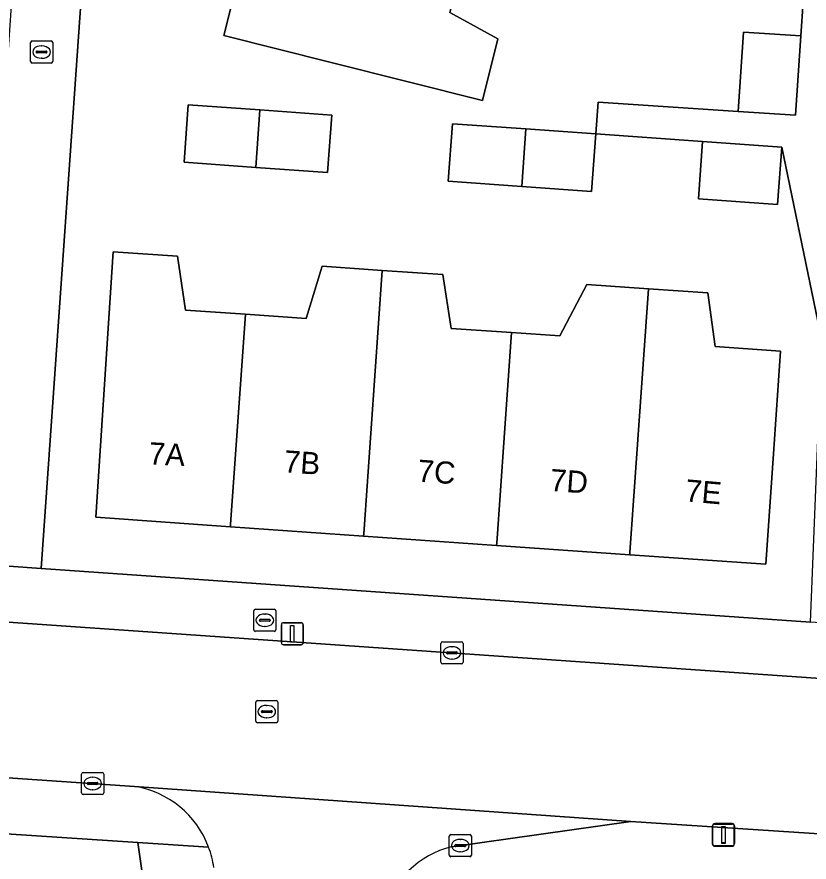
# Model space of a CAD drawing. Extents: x 159053 to 160042, y 380449 to 381423.
# Drawn here: x 159362.58 to 159398.39, y 381120.32 to 381158.52 of the extents above; entities that cross this region are included whole.
import ezdxf

# ---------------------------------------------------------------- set-up
doc = ezdxf.new("R2010")
doc.units = 0
for name, color, linetype in [('IMGEO_Brandkraan', 7, 'Continuous'), ('IMGEO_Erf', 7, 'Continuous'), ('IMGEO_Kolk', 7, 'Continuous'), ('IMGEO_Lichtmast', 7, 'Continuous'), ('IMGEO_Pand', 7, 'Continuous'), ('IMGEO_Pand_nummerreeks', 7, 'Continuous'), ('IMGEO_Rijbaan_lokaal_open', 7, 'Continuous'), ('IMGEO_Rioolput', 7, 'Continuous'), ('IMGEO_Voetpad_open', 7, 'Continuous')]:
    doc.layers.add(name, color=color, linetype=linetype)

msp = doc.modelspace()

# ---------------------------------------------------------------- linework, layer by layer
at = {"layer": 'IMGEO_Brandkraan'}
for p, q in [((159373.29, 381130.821), (159373.29, 381131.673)), ((159373.365, 381131.747), (159374.217, 381131.747)), ((159373.778, 381131.527), (159373.803, 381131.527)), ((159374.291, 381131.673), (159374.291, 381130.821)), ((159373.549, 381131.241), (159373.549, 381131.253)), ((159373.987, 381131.204), (159373.589, 381131.204)), ((159373.592, 381131.29), (159373.99, 381131.29)), ((159374.033, 381131.253), (159374.033, 381131.241)), ((159373.801, 381130.967), (159373.776, 381130.967)), ((159374.217, 381130.747), (159373.365, 381130.747))]:
    msp.add_line(p, q, dxfattribs=at)
for points in [[(159373.29, 381130.821), (159373.29, 381131.673)], [(159373.365, 381131.747), (159374.217, 381131.747)], [(159374.291, 381131.673), (159374.291, 381130.821)], [(159374.217, 381130.747), (159373.365, 381130.747)]]:
    msp.add_lwpolyline(points, dxfattribs=at)
for centre, radius, start, end in [((159373.367, 381131.671), 0.0765, 91.552, 178.448), ((159373.367, 381131.671), 0.0765, 91.552, 178.448), ((159374.215, 381131.671), 0.0765, 1.552, 88.448), ((159374.215, 381131.671), 0.0765, 1.552, 88.448), ((159373.589, 381131.25), 0.0403, 85.8775, 175.7526), ((159373.586, 381131.24), 0.0366, 178.938, 274.7102), ((159373.99, 381131.247), 0.043, 264.8664, 352.4533), ((159373.994, 381131.252), 0.0386, 1.7309, 96.639), ((159373.367, 381130.823), 0.0765, 181.552, 268.448), ((159373.367, 381130.823), 0.0765, 181.552, 268.448), ((159374.215, 381130.823), 0.0765, 271.552, 358.448), ((159374.215, 381130.823), 0.0765, 271.552, 358.448)]:
    msp.add_arc(centre, radius, start, end, dxfattribs=at)
for centre, major_axis, ratio, start_param, end_param in [((159373.777, 381131.247), (-0.387, 0.002), 0.722429, 4.712389, 7.853982), ((159373.802, 381131.247), (-0.39, 0.002), 0.717154, 1.570796, 4.712389)]:
    msp.add_ellipse(centre, major_axis=major_axis, ratio=ratio, start_param=start_param, end_param=end_param, dxfattribs=at)
at = {"layer": 'IMGEO_Erf'}
for points in [[(159395.856, 381164.312), (159396.06, 381167.421), (159398.657, 381167.233), (159399.325, 381177.147), (159374.158, 381178.842), (159370.465, 381164.045), (159365.639, 381161.495), (159363.677, 381133.592), (159398.457, 381131.162), (159398.959, 381143.89), (159397.15, 381152.623), (159396.964, 381150.031), (159393.385, 381150.287), (159393.57, 381152.879), (159388.745, 381153.224), (159388.848, 381154.667), (159395.186, 381154.243), (159395.426, 381157.83), (159398.017, 381157.657), (159398.223, 381160.746), (159395.633, 381160.919)], [(159383.622, 381154.731), (159376.783, 381156.453), (159371.934, 381157.674), (159373.461, 381163.737), (159374.933, 381169.581), (159376.412, 381175.454), (159385.757, 381173.074), (159385.047, 381170.213), (159387.253, 381169.152), (159386.62, 381166.638), (159386.032, 381164.304), (159385.928, 381163.89), (159383.482, 381164), (159382.822, 381161.38), (159382.15, 381158.709), (159384.327, 381157.532)], [(159373.559, 381154.309), (159376.811, 381154.077), (159376.626, 381151.485), (159373.377, 381151.717), (159370.146, 381151.948), (159370.331, 381154.54)], [(159388.745, 381153.224), (159388.56, 381150.631), (159385.404, 381150.857), (159382.079, 381151.095), (159382.265, 381153.687), (159385.586, 381153.45)], [(159372.911, 381145.077), (159375.654, 381144.888), (159376.378, 381147.246), (159379.094, 381147.059), (159381.83, 381146.871), (159382.214, 381144.436), (159384.941, 381144.249), (159387.117, 381144.099), (159388.35, 381146.421), (159391.124, 381146.23), (159393.812, 381146.045), (159394.136, 381143.615), (159397.102, 381143.411), (159396.782, 381138.764), (159396.438, 381133.775), (159390.28, 381134.207), (159384.266, 381134.629), (159378.252, 381135.051), (159372.237, 381135.473), (159366.145, 381135.9), (159366.932, 381147.897), (159369.838, 381147.697), (159370.202, 381145.264)], [(159359.798, 381121.745), (159360.696, 381115.69), (159361.576, 381109.755), (159362.456, 381103.82), (159363.336, 381097.885), (159364.234, 381091.828), (159372.107, 381092.995), (159368.043, 381121.201)]]:
    msp.add_lwpolyline(points, close=True, dxfattribs=at)
at = {"layer": 'IMGEO_Kolk'}
for p, q in [((159381.746, 381129.347), (159381.746, 381130.199)), ((159381.821, 381130.273), (159382.673, 381130.273)), ((159382.234, 381130.053), (159382.259, 381130.053)), ((159382.747, 381130.199), (159382.747, 381129.347)), ((159382.005, 381129.767), (159382.005, 381129.779)), ((159382.443, 381129.73), (159382.045, 381129.73)), ((159382.048, 381129.816), (159382.446, 381129.816)), ((159382.489, 381129.779), (159382.489, 381129.767)), ((159382.673, 381129.273), (159381.821, 381129.273)), ((159382.257, 381129.493), (159382.232, 381129.493)), ((159365.506, 381123.444), (159365.506, 381124.296)), ((159365.581, 381124.37), (159366.433, 381124.37)), ((159366.507, 381124.296), (159366.507, 381123.444)), ((159365.808, 381123.913), (159366.206, 381123.913)), ((159365.994, 381124.15), (159366.019, 381124.15)), ((159365.765, 381123.864), (159365.765, 381123.876)), ((159366.203, 381123.827), (159365.805, 381123.827)), ((159366.017, 381123.59), (159365.992, 381123.59)), ((159366.249, 381123.876), (159366.249, 381123.864)), ((159366.433, 381123.37), (159365.581, 381123.37)), ((159382.124, 381120.637), (159382.124, 381121.489)), ((159382.199, 381121.563), (159383.051, 381121.563)), ((159382.612, 381121.343), (159382.637, 381121.343)), ((159383.125, 381121.489), (159383.125, 381120.637)), ((159382.383, 381121.057), (159382.383, 381121.069)), ((159382.821, 381121.02), (159382.423, 381121.02)), ((159382.426, 381121.106), (159382.824, 381121.106)), ((159382.867, 381121.069), (159382.867, 381121.057)), ((159383.051, 381120.563), (159382.199, 381120.563)), ((159382.635, 381120.783), (159382.61, 381120.783))]:
    msp.add_line(p, q, dxfattribs=at)
for points in [[(159381.746, 381129.347), (159381.746, 381130.199)], [(159381.821, 381130.273), (159382.673, 381130.273)], [(159382.747, 381130.199), (159382.747, 381129.347)], [(159382.673, 381129.273), (159381.821, 381129.273)], [(159365.506, 381123.444), (159365.506, 381124.296)], [(159365.581, 381124.37), (159366.433, 381124.37)], [(159366.507, 381124.296), (159366.507, 381123.444)], [(159366.433, 381123.37), (159365.581, 381123.37)], [(159382.124, 381120.637), (159382.124, 381121.489)], [(159382.199, 381121.563), (159383.051, 381121.563)], [(159383.125, 381121.489), (159383.125, 381120.637)], [(159383.051, 381120.563), (159382.199, 381120.563)]]:
    msp.add_lwpolyline(points, dxfattribs=at)
for centre, radius, start, end in [((159381.823, 381130.197), 0.0765, 91.552, 178.448), ((159381.823, 381130.197), 0.0765, 91.552, 178.448), ((159382.671, 381130.197), 0.0765, 1.552, 88.448), ((159382.671, 381130.197), 0.0765, 1.552, 88.448), ((159382.045, 381129.776), 0.0403, 85.8775, 175.7526), ((159382.042, 381129.766), 0.0366, 178.938, 274.7102), ((159382.446, 381129.773), 0.043, 264.8664, 352.4533), ((159382.45, 381129.778), 0.0386, 1.7309, 96.639), ((159381.823, 381129.349), 0.0765, 181.552, 268.448), ((159381.823, 381129.349), 0.0765, 181.552, 268.448), ((159382.671, 381129.349), 0.0765, 271.552, 358.448), ((159382.671, 381129.349), 0.0765, 271.552, 358.448), ((159365.583, 381124.294), 0.0765, 91.552, 178.448), ((159365.583, 381124.294), 0.0765, 91.552, 178.448), ((159366.431, 381124.294), 0.0765, 1.552, 88.448), ((159366.431, 381124.294), 0.0765, 1.552, 88.448), ((159365.805, 381123.873), 0.0403, 85.8775, 175.7526), ((159366.21, 381123.875), 0.0386, 1.7309, 96.639), ((159365.802, 381123.863), 0.0366, 178.938, 274.7102), ((159366.206, 381123.87), 0.043, 264.8664, 352.4533), ((159365.583, 381123.446), 0.0765, 181.552, 268.448), ((159365.583, 381123.446), 0.0765, 181.552, 268.448), ((159366.431, 381123.446), 0.0765, 271.552, 358.448), ((159366.431, 381123.446), 0.0765, 271.552, 358.448), ((159382.201, 381121.487), 0.0765, 91.552, 178.448), ((159382.201, 381121.487), 0.0765, 91.552, 178.448), ((159383.049, 381121.487), 0.0765, 1.552, 88.448), ((159383.049, 381121.487), 0.0765, 1.552, 88.448), ((159382.423, 381121.066), 0.0403, 85.8775, 175.7526), ((159382.42, 381121.056), 0.0366, 178.938, 274.7102), ((159382.824, 381121.063), 0.043, 264.8664, 352.4533), ((159382.828, 381121.068), 0.0386, 1.7309, 96.639), ((159382.201, 381120.639), 0.0765, 181.552, 268.448), ((159382.201, 381120.639), 0.0765, 181.552, 268.448), ((159383.049, 381120.639), 0.0765, 271.552, 358.448), ((159383.049, 381120.639), 0.0765, 271.552, 358.448)]:
    msp.add_arc(centre, radius, start, end, dxfattribs=at)
for centre, major_axis, ratio, start_param, end_param in [((159382.233, 381129.773), (-0.387, 0.002), 0.722429, 4.712389, 7.853982), ((159382.258, 381129.773), (-0.39, 0.002), 0.717154, 1.570796, 4.712389), ((159365.993, 381123.87), (-0.387, 0.002), 0.722429, 4.712389, 7.853982), ((159366.018, 381123.87), (-0.39, 0.002), 0.717154, 1.570796, 4.712389), ((159382.611, 381121.063), (-0.387, 0.002), 0.722429, 4.712389, 7.853982), ((159382.636, 381121.063), (-0.39, 0.002), 0.717154, 1.570796, 4.712389)]:
    msp.add_ellipse(centre, major_axis=major_axis, ratio=ratio, start_param=start_param, end_param=end_param, dxfattribs=at)
at = {"layer": 'IMGEO_Lichtmast'}
for p, q in [((159374.536, 381130.238), (159374.536, 381131.038)), ((159374.536, 381131.038), (159374.536, 381130.238)), ((159374.636, 381131.138), (159375.426, 381131.138)), ((159375.426, 381131.138), (159374.636, 381131.138)), ((159375.526, 381131.038), (159375.526, 381130.238)), ((159375.526, 381130.238), (159375.526, 381131.038)), ((159375.426, 381130.138), (159374.636, 381130.138)), ((159374.636, 381130.138), (159375.426, 381130.138)), ((159394.119, 381122.033), (159394.909, 381122.033)), ((159394.909, 381122.033), (159394.119, 381122.033)), ((159394.124, 381122.057), (159394.914, 381122.057)), ((159394.914, 381122.057), (159394.124, 381122.057)), ((159394.019, 381121.133), (159394.019, 381121.933)), ((159394.019, 381121.933), (159394.019, 381121.133)), ((159394.024, 381121.157), (159394.024, 381121.957)), ((159394.024, 381121.957), (159394.024, 381121.157)), ((159395.009, 381121.933), (159395.009, 381121.133)), ((159395.009, 381121.133), (159395.009, 381121.933)), ((159395.014, 381121.957), (159395.014, 381121.157)), ((159395.014, 381121.157), (159395.014, 381121.957)), ((159394.909, 381121.033), (159394.119, 381121.033)), ((159394.119, 381121.033), (159394.909, 381121.033)), ((159394.914, 381121.057), (159394.124, 381121.057)), ((159394.124, 381121.057), (159394.914, 381121.057))]:
    msp.add_line(p, q, dxfattribs=at)
for points in [[(159374.956, 381131.013), (159375.106, 381131.013), (159375.106, 381130.263), (159374.956, 381130.263), (159374.956, 381131.013)], [(159394.439, 381121.908), (159394.589, 381121.908), (159394.589, 381121.158), (159394.439, 381121.158), (159394.439, 381121.908)], [(159394.444, 381121.932), (159394.594, 381121.932), (159394.594, 381121.182), (159394.444, 381121.182), (159394.444, 381121.932)]]:
    msp.add_lwpolyline(points, dxfattribs=at)
for centre, start, end in [((159374.636, 381131.038), 90, 180), ((159374.636, 381131.038), 90, 180), ((159375.426, 381131.038), 0, 90), ((159375.426, 381131.038), 360, 90), ((159374.636, 381130.238), 180, 270), ((159374.636, 381130.238), 180, 270), ((159375.426, 381130.238), 270, 0), ((159375.426, 381130.238), 270, 0), ((159394.119, 381121.933), 90, 180), ((159394.119, 381121.933), 90, 180), ((159394.124, 381121.957), 90, 180), ((159394.124, 381121.957), 90, 180), ((159394.909, 381121.933), 0, 90), ((159394.909, 381121.933), 360, 90), ((159394.914, 381121.957), 0, 90), ((159394.914, 381121.957), 360, 90), ((159394.119, 381121.133), 180, 270), ((159394.119, 381121.133), 180, 270), ((159394.124, 381121.157), 180, 270), ((159394.124, 381121.157), 180, 270), ((159394.909, 381121.133), 270, 0), ((159394.909, 381121.133), 270, 0), ((159394.914, 381121.157), 270, 0), ((159394.914, 381121.157), 270, 0)]:
    msp.add_arc(centre, 0.1, start, end, dxfattribs=at)
at = {"layer": 'IMGEO_Pand'}
for points in [[(159373.461, 381163.737), (159371.934, 381157.674), (159376.783, 381156.453), (159383.622, 381154.731), (159384.327, 381157.532), (159382.15, 381158.709), (159382.822, 381161.38)], [(159397.777, 381154.07), (159398.017, 381157.657), (159395.426, 381157.83), (159395.186, 381154.243)], [(159373.559, 381154.309), (159370.331, 381154.54), (159370.146, 381151.948), (159373.377, 381151.717)], [(159373.559, 381154.309), (159373.377, 381151.717), (159376.626, 381151.485), (159376.811, 381154.077)], [(159385.586, 381153.45), (159382.265, 381153.687), (159382.079, 381151.095), (159385.404, 381150.857)], [(159385.586, 381153.45), (159385.404, 381150.857), (159388.56, 381150.631), (159388.745, 381153.224)], [(159396.964, 381150.031), (159397.15, 381152.623), (159393.57, 381152.879), (159393.385, 381150.287)], [(159372.237, 381135.473), (159372.244, 381135.577), (159372.911, 381145.077), (159370.202, 381145.264), (159369.838, 381147.697), (159366.932, 381147.897), (159366.145, 381135.9)], [(159372.237, 381135.473), (159378.252, 381135.051), (159378.259, 381135.155), (159379.094, 381147.059), (159376.378, 381147.246), (159375.654, 381144.888), (159372.911, 381145.077), (159372.244, 381135.577)], [(159384.266, 381134.629), (159384.273, 381134.733), (159384.941, 381144.249), (159382.214, 381144.436), (159381.83, 381146.871), (159379.094, 381147.059), (159378.259, 381135.155), (159378.252, 381135.051)], [(159390.28, 381134.207), (159390.287, 381134.311), (159391.124, 381146.23), (159388.35, 381146.421), (159387.117, 381144.099), (159384.941, 381144.249), (159384.273, 381134.733), (159384.266, 381134.629)], [(159390.28, 381134.207), (159396.438, 381133.775), (159396.782, 381138.764), (159397.102, 381143.411), (159394.136, 381143.615), (159393.812, 381146.045), (159391.124, 381146.23), (159390.287, 381134.311)]]:
    msp.add_lwpolyline(points, close=True, dxfattribs=at)
at = {"layer": 'IMGEO_Rijbaan_lokaal_open'}
msp.add_lwpolyline([(159408.675, 381127.944), (159347.843, 381132.155), (159347.425, 381125.142), (159367.896, 381123.741), (159390.325, 381122.15), (159408.288, 381120.979)], close=True, dxfattribs=at)
msp.add_lwpolyline([(159382.229, 381121.007), (159390.325, 381122.15), (159367.896, 381123.741)], dxfattribs=at)
for centre, radius, start, end in [((159367.212, 381119.488), 4.308, 20.3669, 80.8704), ((159367.251, 381119.5), 4.267, 7.6847, 20.3878), ((159383.195, 381117.006), 4.116, 103.5751, 165.642)]:
    msp.add_arc(centre, radius, start, end, dxfattribs=at)
at = {"layer": 'IMGEO_Rioolput'}
for p, q in [((159363.201, 381156.502), (159363.201, 381157.354)), ((159363.276, 381157.428), (159364.128, 381157.428)), ((159363.689, 381157.208), (159363.714, 381157.208)), ((159364.202, 381157.354), (159364.202, 381156.502)), ((159363.46, 381156.922), (159363.46, 381156.934)), ((159363.898, 381156.885), (159363.5, 381156.885)), ((159363.503, 381156.971), (159363.901, 381156.971)), ((159363.944, 381156.934), (159363.944, 381156.922)), ((159364.128, 381156.428), (159363.276, 381156.428)), ((159363.712, 381156.648), (159363.687, 381156.648)), ((159373.376, 381126.691), (159373.376, 381127.543)), ((159373.451, 381127.617), (159374.303, 381127.617)), ((159373.864, 381127.397), (159373.889, 381127.397)), ((159374.377, 381127.543), (159374.377, 381126.691)), ((159373.635, 381127.111), (159373.635, 381127.123)), ((159374.073, 381127.074), (159373.675, 381127.074)), ((159373.678, 381127.16), (159374.076, 381127.16)), ((159374.119, 381127.123), (159374.119, 381127.111)), ((159374.303, 381126.617), (159373.451, 381126.617)), ((159373.887, 381126.837), (159373.862, 381126.837))]:
    msp.add_line(p, q, dxfattribs=at)
for points in [[(159363.201, 381156.502), (159363.201, 381157.354)], [(159363.276, 381157.428), (159364.128, 381157.428)], [(159364.202, 381157.354), (159364.202, 381156.502)], [(159364.128, 381156.428), (159363.276, 381156.428)], [(159373.376, 381126.691), (159373.376, 381127.543)], [(159373.451, 381127.617), (159374.303, 381127.617)], [(159374.377, 381127.543), (159374.377, 381126.691)], [(159374.303, 381126.617), (159373.451, 381126.617)]]:
    msp.add_lwpolyline(points, dxfattribs=at)
for centre, radius, start, end in [((159363.278, 381157.352), 0.0765, 91.552, 178.448), ((159363.278, 381157.352), 0.0765, 91.552, 178.448), ((159364.126, 381157.352), 0.0765, 1.552, 88.448), ((159364.126, 381157.352), 0.0765, 1.552, 88.448), ((159363.5, 381156.931), 0.0403, 85.8775, 175.7526), ((159363.497, 381156.921), 0.0366, 178.938, 274.7102), ((159363.901, 381156.928), 0.043, 264.8664, 352.4533), ((159363.905, 381156.933), 0.0386, 1.7309, 96.639), ((159363.278, 381156.504), 0.0765, 181.552, 268.448), ((159363.278, 381156.504), 0.0765, 181.552, 268.448), ((159364.126, 381156.504), 0.0765, 271.552, 358.448), ((159364.126, 381156.504), 0.0765, 271.552, 358.448), ((159373.453, 381127.541), 0.0765, 91.552, 178.448), ((159373.453, 381127.541), 0.0765, 91.552, 178.448), ((159374.301, 381127.541), 0.0765, 1.552, 88.448), ((159374.301, 381127.541), 0.0765, 1.552, 88.448), ((159373.675, 381127.12), 0.0403, 85.8775, 175.7526), ((159373.672, 381127.11), 0.0366, 178.938, 274.7102), ((159374.076, 381127.117), 0.043, 264.8664, 352.4533), ((159374.08, 381127.122), 0.0386, 1.7309, 96.639), ((159373.453, 381126.693), 0.0765, 181.552, 268.448), ((159373.453, 381126.693), 0.0765, 181.552, 268.448), ((159374.301, 381126.693), 0.0765, 271.552, 358.448), ((159374.301, 381126.693), 0.0765, 271.552, 358.448)]:
    msp.add_arc(centre, radius, start, end, dxfattribs=at)
for centre, major_axis, ratio, start_param, end_param in [((159363.688, 381156.928), (-0.387, 0.002), 0.722429, 4.712389, 7.853982), ((159363.713, 381156.928), (-0.39, 0.002), 0.717154, 1.570796, 4.712389), ((159373.863, 381127.117), (-0.387, 0.002), 0.722429, 4.712389, 7.853982), ((159373.888, 381127.117), (-0.39, 0.002), 0.717154, 1.570796, 4.712389)]:
    msp.add_ellipse(centre, major_axis=major_axis, ratio=ratio, start_param=start_param, end_param=end_param, dxfattribs=at)
at = {"layer": 'IMGEO_Voetpad_open'}
msp.add_lwpolyline([(159374.158, 381178.842), (159356.901, 381179.946), (159356.805, 381178.73), (159358.373, 381164.605), (159362.5, 381161.678), (159362.169, 381156.817), (159362.043, 381154.974), (159361.392, 381145.42), (159360.782, 381137.437), (159360.526, 381133.81), (159363.677, 381133.592), (159365.639, 381161.495), (159370.465, 381164.045)], close=True, dxfattribs=at)
for points in [[(159398.223, 381160.746), (159398.017, 381157.657), (159397.777, 381154.07), (159395.186, 381154.243), (159388.848, 381154.667), (159388.745, 381153.224), (159393.57, 381152.879), (159397.15, 381152.623), (159398.959, 381143.89)], [(159363.677, 381133.592), (159360.526, 381133.81), (159336.314, 381135.476), (159334.921, 381135.568), (159330.511, 381135.86), (159322.216, 381136.408), (159320.412, 381136.566)], [(159316.193, 381134.269), (159320.6, 381133.986), (159325.192, 381133.689), (159330.073, 381133.355), (159335.084, 381133.041), (159344.386, 381132.385), (159347.843, 381132.155), (159408.675, 381127.944), (159412.055, 381127.71), (159424.078, 381126.859), (159424.259, 381129.362), (159400.049, 381131.051), (159398.457, 381131.162), (159363.677, 381133.592)], [(159367.896, 381123.741), (159347.425, 381125.142)], [(159318.09, 381122.671), (159319.552, 381122.881), (159326.952, 381123.978), (159338.721, 381123.156), (159340.268, 381123.048), (159352.216, 381122.213), (159352.462, 381120.658), (159359.798, 381121.745), (159368.043, 381121.201), (159371.251, 381120.987)], [(159430.026, 381119.52), (159428.777, 381119.532), (159411.579, 381120.723), (159408.288, 381120.979), (159390.325, 381122.15), (159382.229, 381121.007)], [(159371.251, 381120.987), (159368.043, 381121.201), (159372.107, 381092.995), (159372.706, 381088.84), (159373.296, 381085.027), (159385.752, 381000), (159388.726, 380978.358), (159388.759, 380977.514)]]:
    msp.add_lwpolyline(points, dxfattribs=at)
for centre, radius, start, end in [((159367.212, 381119.488), 4.308, 20.3669, 80.8704), ((159367.251, 381119.5), 4.267, 7.6847, 20.3878), ((159383.195, 381117.006), 4.116, 103.5751, 165.642)]:
    msp.add_arc(centre, radius, start, end, dxfattribs=at)

# ---------------------------------------------------------------- texts
at = {"layer": 'IMGEO_Pand_nummerreeks'}
for s, rotation, p in [('7A', 356.9685, (159368.525, 381138.298)), ('7B', 355.9868, (159374.625, 381137.936)), ('7C', 355.9862, (159380.665, 381137.513)), ('7D', 355.9862, (159386.654, 381137.092)), ('7E', 355.0198, (159392.758, 381136.625))]:
    msp.add_text(s, height=1, rotation=rotation, dxfattribs=at).set_placement(p)

doc.saveas('drawing.dxf')
